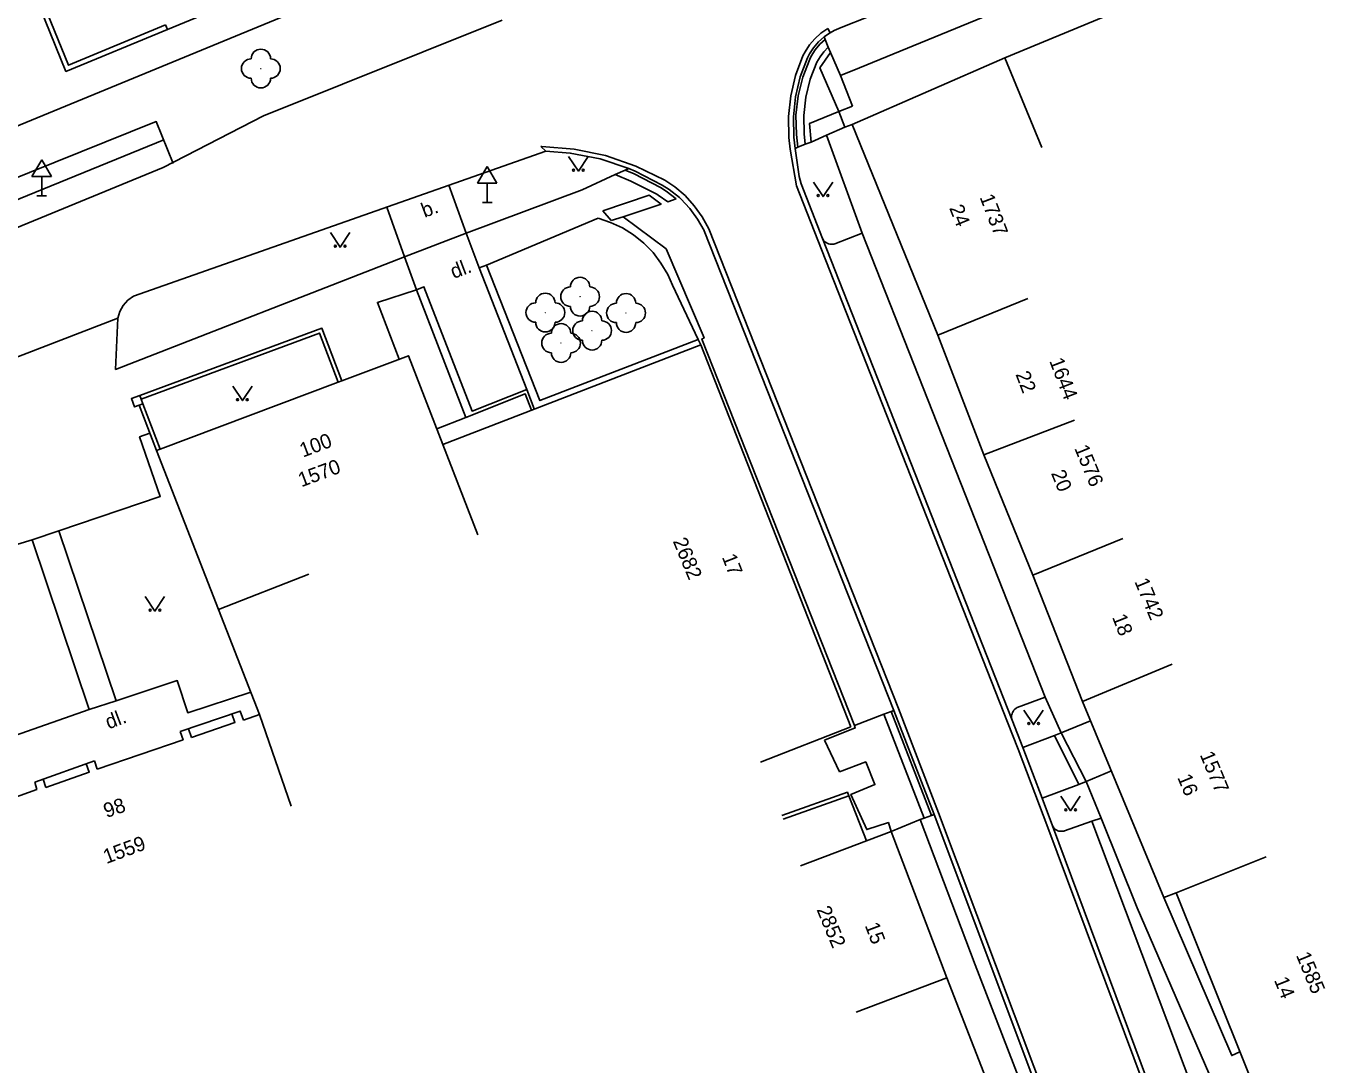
# Model space of a CAD drawing. Extents: x -584400 to -581602, y -1210894 to -1208793.
# Drawn here: x -582510.6 to -582443.4, y -1209377.2 to -1209323.7 of the extents above; entities that cross this region are included whole.
import ezdxf

# ---------------------------------------------------------------- set-up
doc = ezdxf.new("R2010")
doc.units = 0
for name, color, linetype in [('BUDOVY_MĚŘ', 7, 'Continuous'), ('POMOC_POPIS', 7, 'Continuous'), ('ROZHRANÍ_PLOCH', 7, 'Continuous'), ('VÝŠKOPIS', 7, 'Continuous'), ('ZELEŇ', 7, 'Continuous'), ('ZN_DOPLŇKOVÉ', 7, 'Continuous'), ('ZN_KULTUR', 7, 'Continuous'), ('Č_POPIS_EVID', 7, 'Continuous')]:
    doc.layers.add(name, color=color, linetype=linetype)

msp = doc.modelspace()

# ---------------------------------------------------------------- linework, layer by layer
at = {"layer": 'BUDOVY_MĚŘ'}
for points in [[(-582443.41, -1209318.4), (-582460.12, -1209325.32)], [(-582460.12, -1209325.32), (-582467.99, -1209328.75), (-582463.57, -1209339.61)], [(-582460.12, -1209325.32), (-582458.21, -1209329.94)], [(-582463.57, -1209339.61), (-582458.94, -1209337.73)], [(-582463.57, -1209339.61), (-582461.2, -1209345.78)], [(-582489.09, -1209345.25), (-582490.87, -1209340.68), (-582494.31, -1209341.97), (-582494.5, -1209342.04), (-582503.67, -1209345.49), (-582503.86, -1209345.56)], [(-582468.06, -1209359.8), (-582475.8, -1209340.11), (-582489.09, -1209345.25)], [(-582461.2, -1209345.78), (-582456.53, -1209343.99)], [(-582489.09, -1209345.25), (-582487.29, -1209349.91)], [(-582500.67, -1209353.75), (-582503.86, -1209345.56)], [(-582461.2, -1209345.78), (-582458.67, -1209351.99)], [(-582458.67, -1209351.99), (-582454.04, -1209350.1)], [(-582496.01, -1209351.93), (-582500.67, -1209353.75)], [(-582458.67, -1209351.99), (-582456.11, -1209358.5)], [(-582498.55, -1209359.17), (-582500.67, -1209353.75)], [(-582456.11, -1209358.5), (-582451.49, -1209356.58)], [(-582456.11, -1209358.5), (-582451.92, -1209368.61), (-582451.28, -1209368.37)], [(-582499.38, -1209359.46), (-582499.54, -1209358.99), (-582502.64, -1209360.05)], [(-582499.38, -1209359.46), (-582498.55, -1209359.17)], [(-582496.92, -1209363.9), (-582498.55, -1209359.17)], [(-582506.92, -1209361.98), (-582502.49, -1209360.47), (-582502.64, -1209360.05)], [(-582468.06, -1209359.8), (-582472.72, -1209361.63)], [(-582510.14, -1209362.65), (-582507.06, -1209361.56)], [(-582506.92, -1209361.98), (-582507.06, -1209361.56)], [(-582510.14, -1209362.65), (-582510.03, -1209363.03), (-582515.21, -1209364.89)], [(-582465.98, -1209365.2), (-582470.66, -1209366.97)], [(-582465.98, -1209365.2), (-582463.11, -1209372.75)], [(-582451.28, -1209368.37), (-582446.64, -1209366.51)], [(-582451.28, -1209368.37), (-582446.79, -1209379.58)], [(-582463.11, -1209372.75), (-582467.79, -1209374.52)], [(-582463.11, -1209372.75), (-582458.82, -1209383.77)]]:
    msp.add_lwpolyline(points, dxfattribs=at)
at = {"layer": 'ROZHRANÍ_PLOCH'}
for points in [[(-582468.56, -1209323.75), (-582464.39, -1209322.08), (-582458.32, -1209319.7)], [(-582530.81, -1209337.16), (-582516.75, -1209331.17), (-582494.23, -1209321.9)], [(-582468.6, -1209326.23), (-582467.62, -1209325.84), (-582460.95, -1209323.1)], [(-582486.03, -1209323.37), (-582498.34, -1209328.31)], [(-582469.25, -1209323.8), (-582469.6, -1209324.05), (-582469.91, -1209324.33), (-582470.19, -1209324.65), (-582470.42, -1209325.01), (-582470.53, -1209325.22), (-582470.91, -1209326.22), (-582471.16, -1209327.27), (-582471.27, -1209328.34), (-582471.25, -1209329.42), (-582471.18, -1209330.03), (-582470.87, -1209331.91), (-582469.76, -1209334.72), (-582459.98, -1209359.56), (-582459.43, -1209360.96), (-582457.9, -1209365)], [(-582469.25, -1209323.8), (-582469.13, -1209324.03)], [(-582468.56, -1209323.75), (-582468.92, -1209323.91), (-582469.13, -1209324.03)], [(-582469.43, -1209324.24), (-582469.73, -1209324.5), (-582469.98, -1209324.8), (-582470.2, -1209325.12), (-582470.3, -1209325.32), (-582470.67, -1209326.3), (-582470.91, -1209327.32), (-582471.02, -1209328.36), (-582471, -1209329.4), (-582470.93, -1209329.99)], [(-582469.38, -1209324.37), (-582469.66, -1209324.62), (-582469.9, -1209324.91), (-582470.1, -1209325.23), (-582470.18, -1209325.38), (-582470.54, -1209326.31), (-582470.77, -1209327.28), (-582470.89, -1209328.27), (-582470.87, -1209329.27), (-582470.79, -1209329.93)], [(-582469.13, -1209324.03), (-582469.26, -1209324.11), (-582469.43, -1209324.24)], [(-582469.38, -1209324.37), (-582469.43, -1209324.24)], [(-582469.23, -1209324.76), (-582469.38, -1209324.37)], [(-582469.23, -1209324.77), (-582469.46, -1209325), (-582469.65, -1209325.26), (-582469.82, -1209325.54), (-582470.15, -1209326.42), (-582470.38, -1209327.35), (-582470.49, -1209328.29), (-582470.47, -1209329.23), (-582470.41, -1209329.77)], [(-582469.11, -1209325.05), (-582469.66, -1209325.83), (-582468.68, -1209328.08)], [(-582469.11, -1209325.05), (-582469.23, -1209324.76)], [(-582469.23, -1209324.77), (-582469.23, -1209324.76)], [(-582468.6, -1209326.23), (-582469.11, -1209325.05)], [(-582467.97, -1209327.81), (-582468.6, -1209326.23)], [(-582467.97, -1209327.81), (-582468.68, -1209328.08)], [(-582525.26, -1209339.84), (-582526.13, -1209337.56), (-582503.87, -1209328.6), (-582503, -1209330.76)], [(-582524.09, -1209339.43), (-582503.51, -1209330.97), (-582498.34, -1209328.31)], [(-582468.68, -1209328.08), (-582470.2, -1209328.71), (-582470.11, -1209329.66)], [(-582468.68, -1209328.08), (-582468.37, -1209328.9)], [(-582470.11, -1209329.66), (-582469.31, -1209329.31)], [(-582469.31, -1209329.31), (-582468.37, -1209328.9)], [(-582469.31, -1209329.31), (-582467.47, -1209334.36)], [(-582468.37, -1209328.9), (-582467.99, -1209328.75)], [(-582483.78, -1209330.13), (-582484.05, -1209329.89)], [(-582465.61, -1209358.86), (-582475.39, -1209334.13), (-582475.72, -1209333.51), (-582476.13, -1209332.94), (-582476.6, -1209332.42), (-582477.14, -1209331.97), (-582477.65, -1209331.63), (-582479.14, -1209330.9), (-582480.71, -1209330.36), (-582482.33, -1209330.02), (-582483.99, -1209329.89), (-582484.05, -1209329.89)], [(-582470.79, -1209329.93), (-582470.93, -1209329.99)], [(-582470.93, -1209329.99), (-582470.72, -1209331.44), (-582470.63, -1209331.81), (-582469.53, -1209334.63)], [(-582470.41, -1209329.77), (-582470.79, -1209329.93)], [(-582470.11, -1209329.66), (-582470.41, -1209329.77)], [(-582505.04, -1209337.61), (-582483.78, -1209330.13)], [(-582479.51, -1209331.02), (-582480.99, -1209330.53), (-582482.53, -1209330.23), (-582483.78, -1209330.13)], [(-582481.92, -1209332.13), (-582480.21, -1209331.34)], [(-582480.21, -1209331.34), (-582479.7, -1209331.11)], [(-582477.06, -1209332.58), (-582477.5, -1209332.74), (-582477.99, -1209332.4), (-582478.07, -1209332.35), (-582479.4, -1209331.67), (-582480.21, -1209331.34)], [(-582479.7, -1209331.11), (-582479.51, -1209331.02)], [(-582477.06, -1209332.58), (-582477.58, -1209332.19), (-582477.87, -1209332.01), (-582479.24, -1209331.3), (-582479.7, -1209331.11)], [(-582465.85, -1209358.96), (-582475.63, -1209334.23), (-582475.63, -1209334.22), (-582475.96, -1209333.63), (-582476.36, -1209333.08), (-582476.83, -1209332.58), (-582476.9, -1209332.52), (-582477.43, -1209332.11), (-582477.79, -1209331.88), (-582479.18, -1209331.16), (-582479.51, -1209331.02)], [(-582488.78, -1209331.89), (-582487.89, -1209334.35)], [(-582487.89, -1209334.35), (-582481.92, -1209332.13)], [(-582480.85, -1209333.2), (-582478.45, -1209332.4), (-582477.84, -1209332.86), (-582479.8, -1209333.51)], [(-582491.99, -1209333.01), (-582491.07, -1209335.58)], [(-582480.85, -1209333.2), (-582480.41, -1209333.71)], [(-582481.09, -1209333.59), (-582486.84, -1209336)], [(-582481.09, -1209333.59), (-582480.45, -1209333.81), (-582479.84, -1209334.09), (-582479.26, -1209334.45), (-582478.74, -1209334.88), (-582478.26, -1209335.36), (-582477.85, -1209335.9), (-582477.5, -1209336.48), (-582477.25, -1209337.04)], [(-582479.8, -1209333.51), (-582480.41, -1209333.71)], [(-582479.8, -1209333.51), (-582477.59, -1209335.17), (-582475.63, -1209339.76), (-582475.75, -1209339.82), (-582467.88, -1209359.73)], [(-582491.07, -1209335.58), (-582487.89, -1209334.35)], [(-582487.89, -1209334.35), (-582487.23, -1209336.15)], [(-582469.53, -1209334.63), (-582469.49, -1209334.69), (-582469.45, -1209334.75), (-582469.4, -1209334.8), (-582469.34, -1209334.84), (-582469.28, -1209334.88), (-582469.22, -1209334.9), (-582469.15, -1209334.92), (-582469.08, -1209334.93), (-582469.01, -1209334.93), (-582468.94, -1209334.93), (-582468.88, -1209334.91), (-582467.47, -1209334.36)], [(-582459.75, -1209359.47), (-582469.53, -1209334.63)], [(-582467.47, -1209334.36), (-582458.04, -1209358.28)], [(-582505.85, -1209338.73), (-582505.97, -1209341.38), (-582491.07, -1209335.58)], [(-582490.46, -1209337.27), (-582491.07, -1209335.58)], [(-582486.84, -1209336), (-582487.23, -1209336.15)], [(-582486.84, -1209336), (-582484.09, -1209342.99), (-582475.93, -1209339.84)], [(-582487.23, -1209336.15), (-582484.77, -1209342.42)], [(-582491.34, -1209340.85), (-582492.47, -1209337.93), (-582490.46, -1209337.27)], [(-582484.77, -1209342.42), (-582487.59, -1209343.53), (-582490.07, -1209337.12), (-582490.46, -1209337.27)], [(-582490.46, -1209337.27), (-582487.91, -1209343.86)], [(-582475.93, -1209339.84), (-582477.25, -1209337.04)], [(-582505.04, -1209337.61), (-582505.33, -1209337.81), (-582505.58, -1209338.08), (-582505.75, -1209338.39), (-582505.85, -1209338.73)], [(-582522.08, -1209345), (-582505.85, -1209338.73)], [(-582475.8, -1209340.11), (-582475.93, -1209339.84)], [(-582487.91, -1209343.86), (-582484.85, -1209342.64), (-582484.53, -1209343.48)], [(-582484.38, -1209343.42), (-582484.77, -1209342.42)], [(-582487.91, -1209343.86), (-582489.4, -1209344.45)], [(-582508.89, -1209349.7), (-582503.67, -1209347.93), (-582504.73, -1209344.86), (-582504.2, -1209344.67)], [(-582517.8, -1209347.79), (-582515.77, -1209347.02), (-582514.32, -1209351.38), (-582510.27, -1209350.16)], [(-582510.27, -1209350.16), (-582508.89, -1209349.7)], [(-582510.27, -1209350.16), (-582507.33, -1209358.92)], [(-582505.94, -1209358.46), (-582508.89, -1209349.7)], [(-582498.99, -1209358.02), (-582502.25, -1209359.08), (-582502.79, -1209357.42), (-582505.94, -1209358.46)], [(-582507.33, -1209358.92), (-582505.94, -1209358.46)], [(-582465.61, -1209358.86), (-582463.54, -1209364.24), (-582457.67, -1209379.87), (-582456.62, -1209382.67)], [(-582459.48, -1209358.81), (-582459.54, -1209358.85), (-582459.6, -1209358.89), (-582459.65, -1209358.95), (-582459.69, -1209359.01), (-582459.72, -1209359.07), (-582459.75, -1209359.14), (-582459.77, -1209359.21), (-582459.77, -1209359.29), (-582459.77, -1209359.36), (-582459.75, -1209359.47)], [(-582459.48, -1209358.81), (-582458.04, -1209358.28)], [(-582457.22, -1209360.12), (-582458.04, -1209358.28)], [(-582507.33, -1209358.92), (-582511.49, -1209360.38)], [(-582502.06, -1209360.35), (-582499.82, -1209359.58), (-582499.97, -1209359.13)], [(-582466.36, -1209359.15), (-582467.88, -1209359.73)], [(-582466.36, -1209359.15), (-582465.98, -1209359.01)], [(-582464.28, -1209364.51), (-582466.36, -1209359.15)], [(-582465.98, -1209359.01), (-582465.85, -1209358.96)], [(-582463.91, -1209364.37), (-582465.98, -1209359.01)], [(-582463.77, -1209364.32), (-582465.85, -1209358.96)], [(-582459.75, -1209359.47), (-582459.19, -1209360.87)], [(-582455.7, -1209359.5), (-582457.22, -1209360.12)], [(-582502.06, -1209360.35), (-582502.21, -1209359.9)], [(-582467.88, -1209359.73), (-582467.83, -1209359.86), (-582469.42, -1209360.5)], [(-582455.92, -1209362.62), (-582456.3, -1209362.78), (-582457.56, -1209360.26), (-582457.22, -1209360.12)], [(-582457.22, -1209360.12), (-582455.92, -1209362.62)], [(-582468.65, -1209362.13), (-582469.42, -1209360.5)], [(-582459.19, -1209360.87), (-582457.56, -1209360.26)], [(-582459.19, -1209360.87), (-582458.19, -1209363.48)], [(-582509.56, -1209362.94), (-582507.33, -1209362.15), (-582507.49, -1209361.71)], [(-582468.65, -1209362.13), (-582467.29, -1209361.61), (-582466.82, -1209362.78), (-582468.06, -1209363.29), (-582467.24, -1209365.1), (-582466.12, -1209364.74), (-582465.98, -1209365.2)], [(-582454.62, -1209362.08), (-582455.92, -1209362.62)], [(-582509.56, -1209362.94), (-582509.71, -1209362.5)], [(-582458.19, -1209363.48), (-582456.3, -1209362.78)], [(-582455.92, -1209362.62), (-582455.16, -1209364.52)], [(-582458.19, -1209363.48), (-582457.66, -1209364.91)], [(-582464.49, -1209364.59), (-582465.98, -1209365.2)], [(-582464.49, -1209364.59), (-582464.28, -1209364.51)], [(-582458.53, -1209380.17), (-582461.65, -1209372.08), (-582464.49, -1209364.59)], [(-582463.91, -1209364.37), (-582464.28, -1209364.51)], [(-582463.91, -1209364.37), (-582463.77, -1209364.32)], [(-582463.77, -1209364.32), (-582457.91, -1209379.95)], [(-582457.66, -1209364.91), (-582457.59, -1209365.02), (-582457.55, -1209365.06), (-582457.5, -1209365.1), (-582457.44, -1209365.14), (-582457.39, -1209365.16), (-582457.33, -1209365.18), (-582457.26, -1209365.19), (-582457.2, -1209365.19), (-582457.14, -1209365.19), (-582457.07, -1209365.18), (-582457.05, -1209365.17), (-582455.64, -1209364.66)], [(-582451.79, -1209380.68), (-582457.66, -1209364.91)], [(-582455.16, -1209364.52), (-582455.64, -1209364.66)], [(-582455.64, -1209364.66), (-582450.04, -1209379.54)], [(-582455.16, -1209364.52), (-582453.3, -1209369.13), (-582448.94, -1209379.21)], [(-582451.98, -1209380.88), (-582457.9, -1209365)], [(-582451.92, -1209368.61), (-582448.42, -1209376.75), (-582448, -1209376.56)]]:
    msp.add_lwpolyline(points, dxfattribs=at)
at = {"layer": 'VÝŠKOPIS'}
msp.add_lwpolyline([(-582524.59, -1209338.15), (-582503.49, -1209329.54)], dxfattribs=at)
at = {"layer": 'ZELEŇ'}
for centre in [(-582498.48, -1209325.87), (-582482.02, -1209337.63), (-582483.81, -1209338.45), (-582479.65, -1209338.47), (-582481.4, -1209339.38), (-582483, -1209340.02)]:
    msp.add_circle(centre, 0.0005, dxfattribs=at)
for centre, start, end in [((-582498.48, -1209325.37), 0, 179.99999), ((-582498.98, -1209325.87), 89.99999, 269.99999), ((-582497.98, -1209325.87), 270, 89.99999), ((-582498.48, -1209326.37), 179.99999, 359.99999), ((-582482.02, -1209337.13), 0, 179.99999), ((-582482.52, -1209337.63), 89.99999, 269.99999), ((-582481.52, -1209337.63), 270, 89.99999), ((-582484.31, -1209338.45), 89.99999, 269.99999), ((-582483.81, -1209337.95), 0, 179.99999), ((-582483.31, -1209338.45), 270, 89.99999), ((-582480.15, -1209338.47), 89.99999, 269.99999), ((-582479.65, -1209337.97), 0, 179.99999), ((-582479.15, -1209338.47), 270, 89.99999), ((-582482.02, -1209338.13), 179.99999, 359.99999), ((-582481.4, -1209338.88), 0, 179.99999), ((-582483.81, -1209338.95), 179.99999, 359.99999), ((-582483, -1209339.52), 0, 179.99999), ((-582481.9, -1209339.38), 89.99999, 269.99999), ((-582480.9, -1209339.38), 270, 89.99999), ((-582479.65, -1209338.97), 179.99999, 359.99999), ((-582483.5, -1209340.02), 89.99999, 269.99999), ((-582482.5, -1209340.02), 270, 89.99999), ((-582481.4, -1209339.88), 179.99999, 359.99999), ((-582483, -1209340.52), 179.99999, 359.99999)]:
    msp.add_arc(centre, 0.5, start, end, dxfattribs=at)
at = {"layer": 'ZN_DOPLŇKOVÉ'}
for p, q in [((-582509.78, -1209330.574), (-582510.28, -1209331.44)), ((-582509.78, -1209330.574), (-582509.28, -1209331.44)), ((-582486.81, -1209330.914), (-582487.31, -1209331.78)), ((-582486.81, -1209330.914), (-582486.31, -1209331.78)), ((-582510.28, -1209331.44), (-582509.28, -1209331.44)), ((-582509.78, -1209332.44), (-582509.78, -1209331.44)), ((-582487.31, -1209331.78), (-582486.31, -1209331.78)), ((-582486.81, -1209332.78), (-582486.81, -1209331.78)), ((-582510.03, -1209332.44), (-582509.53, -1209332.44)), ((-582487.06, -1209332.78), (-582486.56, -1209332.78))]:
    msp.add_line(p, q, dxfattribs=at)
for points in [[(-582503.4, -1209323.62), (-582503.3, -1209323.85), (-582508.53, -1209326.02), (-582510.41, -1209321.39)], [(-582510.18, -1209321.3), (-582508.4, -1209325.7), (-582503.4, -1209323.62)], [(-582503.3, -1209323.85), (-582501.54, -1209323.13)], [(-582504.72, -1209342.73), (-582495.33, -1209339.26), (-582494.31, -1209341.97)], [(-582494.5, -1209342.04), (-582495.45, -1209339.51), (-582504.65, -1209342.92)], [(-582504.76, -1209343.22), (-582504.99, -1209343.31), (-582505.15, -1209342.88), (-582504.72, -1209342.73)], [(-582504.72, -1209342.73), (-582504.65, -1209342.92)], [(-582504.57, -1209343.15), (-582504.76, -1209343.22)], [(-582504.76, -1209343.22), (-582503.86, -1209345.56)], [(-582504.65, -1209342.92), (-582504.57, -1209343.15)], [(-582504.57, -1209343.15), (-582503.67, -1209345.49)], [(-582471.62, -1209364.37), (-582468.24, -1209363.18), (-582468.17, -1209363.37)], [(-582471.55, -1209364.56), (-582468.17, -1209363.37)], [(-582467.26, -1209365.68), (-582468.17, -1209363.37)]]:
    msp.add_lwpolyline(points, dxfattribs=at)
at = {"layer": 'ZN_KULTUR'}
for points in [[(-582482.61, -1209330.41), (-582482.11, -1209331.16), (-582481.61, -1209330.41)], [(-582469.99, -1209331.72), (-582469.49, -1209332.47), (-582468.99, -1209331.72)], [(-582494.89, -1209334.33), (-582494.39, -1209335.08), (-582493.89, -1209334.33)], [(-582499.93, -1209342.24), (-582499.43, -1209342.99), (-582498.93, -1209342.24)], [(-582504.44, -1209353.09), (-582503.94, -1209353.84), (-582503.44, -1209353.09)], [(-582459.14, -1209358.94), (-582458.64, -1209359.69), (-582458.14, -1209358.94)], [(-582457.23, -1209363.38), (-582456.73, -1209364.13), (-582456.23, -1209363.38)]]:
    msp.add_lwpolyline(points, dxfattribs=at)
for centre in [(-582482.36, -1209331.11), (-582481.86, -1209331.11), (-582469.74, -1209332.42), (-582469.24, -1209332.42), (-582494.64, -1209335.03), (-582494.14, -1209335.03), (-582499.68, -1209342.94), (-582499.18, -1209342.94), (-582504.19, -1209353.79), (-582503.69, -1209353.79), (-582458.89, -1209359.64), (-582458.39, -1209359.64), (-582456.98, -1209364.08), (-582456.48, -1209364.08)]:
    msp.add_circle(centre, 0.05, dxfattribs=at)

# ---------------------------------------------------------------- texts
at = {"layer": 'POMOC_POPIS'}
for s, p in [('b.', (-582490.04, -1209333.57)), ('dl.', (-582488.54, -1209336.72)), ('dl.', (-582506.33, -1209359.94))]:
    msp.add_text(s, height=0.75, rotation=20.69873, dxfattribs=at).set_placement(p)
at = {"layer": 'Č_POPIS_EVID'}
for s, rotation, p in [('1737', 291.0876, (-582461.43, -1209332.5)), ('24', 292.13067, (-582463, -1209333.06)), ('1644', 291.0876, (-582457.84, -1209340.94)), ('22', 291.01076, (-582459.58, -1209341.63)), ('100', 20.61015, (-582496.31, -1209345.93)), ('1576', 292.51942, (-582456.55, -1209345.44)), ('1570', 20.37575, (-582496.39, -1209347.46)), ('20', 292.2012, (-582457.75, -1209346.73)), ('2682', 292.51942, (-582477.25, -1209350.23)), ('17', 291.45383, (-582474.72, -1209351.05)), ('1742', 292.51942, (-582453.45, -1209352.31)), ('18', 291.4469, (-582454.6, -1209354.15)), ('1577', 292.51942, (-582450.08, -1209361.24)), ('16', 292.50143, (-582451.24, -1209362.41)), ('98', 18.9523, (-582506.44, -1209364.51)), ('1559', 20.37575, (-582506.44, -1209366.88)), ('2852', 292.51942, (-582469.84, -1209369.22)), ('15', 290.79258, (-582467.35, -1209370.04)), ('1585', 292.51942, (-582445.12, -1209371.58)), ('14', 291.82345, (-582446.25, -1209372.86))]:
    msp.add_text(s, height=0.75, rotation=rotation, dxfattribs=at).set_placement(p)

doc.saveas('drawing.dxf')
